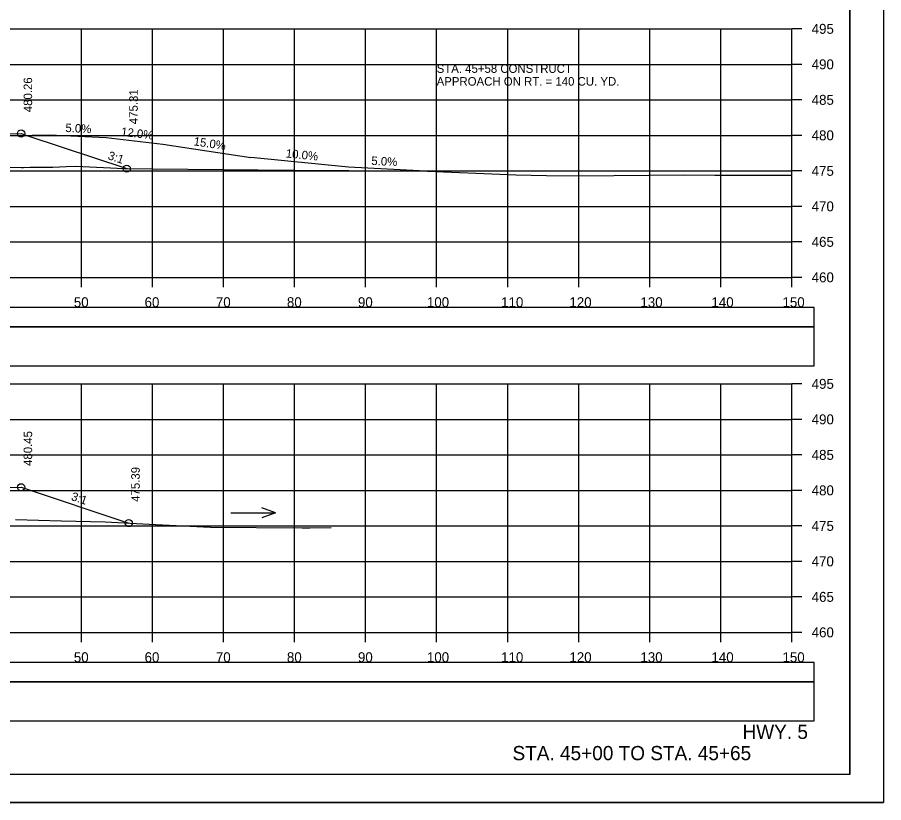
# Model space of a CAD drawing. Extents: x 1371057 to 1372761, y 380005 to 390517.
# Drawn here: x 1371601.8 to 1371723.8, y 382138.5 to 382249.1 of the extents above; entities that cross this region are included whole.
import ezdxf

# ---------------------------------------------------------------- set-up
doc = ezdxf.new("R2010")
doc.units = 0
for name, color, linetype in [('R_Axis', 7, 'Continuous'), ('R_Axis Annot', 7, 'Continuous'), ('R_Border', 7, 'Continuous'), ('R_Detour', 7, 'Continuous'), ('R_Dimension', 7, 'Continuous'), ('R_Draft', 7, 'Continuous'), ('R_Drive', 7, 'Continuous'), ('R_Exist Surface', 7, 'Continuous'), ('R_Fin Surface', 7, 'Continuous'), ('R_Grid', 7, 'Continuous'), ('R_No Plot', 7, 'Continuous'), ('R_Water Annot', 7, 'Continuous'), ('R_Xsect Elev', 7, 'Continuous'), ('R_Xsect Slope', 7, 'Continuous')]:
    doc.layers.add(name, color=color, linetype=linetype)

msp = doc.modelspace()

# ---------------------------------------------------------------- linework, layer by layer
at = {"layer": 'R_Axis'}
for p, q in [((1371710.87, 382212.44), (1371710.87, 382247.44)), ((1371712.27, 382247.44), (1371710.87, 382247.44)), ((1371712.27, 382242.44), (1371710.87, 382242.44)), ((1371712.27, 382237.44), (1371710.87, 382237.44)), ((1371712.27, 382232.44), (1371710.87, 382232.44)), ((1371712.27, 382227.44), (1371710.87, 382227.44)), ((1371712.27, 382222.44), (1371710.87, 382222.44)), ((1371712.27, 382217.44), (1371710.87, 382217.44)), ((1371410.87, 382212.44), (1371710.87, 382212.44)), ((1371610.87, 382211.04), (1371610.87, 382212.44)), ((1371620.87, 382211.04), (1371620.87, 382212.44)), ((1371630.87, 382211.04), (1371630.87, 382212.44)), ((1371640.87, 382211.04), (1371640.87, 382212.44)), ((1371650.87, 382211.04), (1371650.87, 382212.44)), ((1371660.87, 382211.04), (1371660.87, 382212.44)), ((1371670.87, 382211.04), (1371670.87, 382212.44)), ((1371680.87, 382211.04), (1371680.87, 382212.44)), ((1371690.87, 382211.04), (1371690.87, 382212.44)), ((1371700.87, 382211.04), (1371700.87, 382212.44)), ((1371710.87, 382211.04), (1371710.87, 382212.44)), ((1371712.27, 382212.44), (1371710.87, 382212.44)), ((1371710.87, 382162.44), (1371710.87, 382197.44)), ((1371712.27, 382197.44), (1371710.87, 382197.44)), ((1371712.27, 382192.44), (1371710.87, 382192.44)), ((1371712.27, 382187.44), (1371710.87, 382187.44)), ((1371712.27, 382182.44), (1371710.87, 382182.44)), ((1371712.27, 382177.44), (1371710.87, 382177.44)), ((1371712.27, 382172.44), (1371710.87, 382172.44)), ((1371712.27, 382167.44), (1371710.87, 382167.44)), ((1371410.87, 382162.44), (1371710.87, 382162.44)), ((1371610.87, 382161.04), (1371610.87, 382162.44)), ((1371620.87, 382161.04), (1371620.87, 382162.44)), ((1371630.87, 382161.04), (1371630.87, 382162.44)), ((1371640.87, 382161.04), (1371640.87, 382162.44)), ((1371650.87, 382161.04), (1371650.87, 382162.44)), ((1371660.87, 382161.04), (1371660.87, 382162.44)), ((1371670.87, 382161.04), (1371670.87, 382162.44)), ((1371680.87, 382161.04), (1371680.87, 382162.44)), ((1371690.87, 382161.04), (1371690.87, 382162.44)), ((1371700.87, 382161.04), (1371700.87, 382162.44)), ((1371710.87, 382161.04), (1371710.87, 382162.44)), ((1371712.27, 382162.44), (1371710.87, 382162.44))]:
    msp.add_line(p, q, dxfattribs=at)
at = {"layer": 'R_Border'}
for q in [(1371719.05, 382347.9), (1371402.87, 382142.44)]:
    msp.add_line((1371719.05, 382142.44), q, dxfattribs=at)
at = {"layer": 'R_Detour'}
for points in [[(1371407.72, 382205.49), (1371714.03, 382205.49), (1371714.03, 382208.19), (1371407.72, 382208.19)], [(1371407.72, 382155.49), (1371714.03, 382155.49), (1371714.03, 382158.19), (1371407.72, 382158.19)]]:
    msp.add_lwpolyline(points, close=True, dxfattribs=at)
at = {"layer": 'R_Dimension'}
for points in [[(1371407.72, 382199.96), (1371714.03, 382199.96), (1371714.03, 382205.49), (1371407.72, 382205.49)], [(1371407.72, 382149.96), (1371714.03, 382149.96), (1371714.03, 382155.49), (1371407.72, 382155.49)]]:
    msp.add_lwpolyline(points, close=True, dxfattribs=at)
at = {"layer": 'R_Drive'}
for p, q in [((1371594.37, 382232.29), (1371606.37, 382232.53)), ((1371606.37, 382232.53), (1371614.36, 382232.13)), ((1371614.36, 382232.13), (1371622.3, 382231.18)), ((1371622.3, 382231.18), (1371634.73, 382229.32)), ((1371648.44, 382227.94), (1371634.73, 382229.32)), ((1371658.44, 382227.44), (1371648.44, 382227.94))]:
    msp.add_line(p, q, dxfattribs=at)
at = {"layer": 'R_Exist Surface'}
for points in [[(1371589.46, 382227.96), (1371602.41, 382227.92), (1371602.71, 382227.93), (1371603.63, 382227.95), (1371606.81, 382227.98), (1371608.71, 382228.06), (1371610.05, 382228.09), (1371616.86, 382227.75), (1371620.87, 382227.74), (1371640.72, 382227.53), (1371646.83, 382227.5), (1371648.51, 382227.51), (1371658.44, 382227.44), (1371672.01, 382226.89), (1371676.32, 382226.79), (1371680.95, 382226.73), (1371695.62, 382226.89), (1371700.04, 382226.85), (1371709.46, 382226.83), (1371710.87, 382226.82)], [(1371601.57, 382178.32), (1371608.07, 382178.16), (1371614.21, 382177.99), (1371621.28, 382177.65), (1371629.05, 382177.28), (1371641.95, 382177.17), (1371642.85, 382177.16), (1371643.01, 382177.16), (1371646.04, 382177.21)]]:
    msp.add_lwpolyline(points, dxfattribs=at)
at = {"layer": 'R_Fin Surface'}
for points in [[(1371597.37, 382232.6), (1371602.37, 382232.7), (1371603.33, 382232.38), (1371617.24, 382227.75)], [(1371515.53, 382181.6), (1371518.78, 382182.69), (1371519.37, 382182.88), (1371524.37, 382182.78), (1371527.37, 382182.72), (1371527.74, 382182.72), (1371527.87, 382182.72), (1371527.88, 382182.22), (1371528.87, 382182.24), (1371544.82, 382182.56), (1371560.87, 382182.88), (1371560.87, 382182.88), (1371592.87, 382182.24), (1371592.87, 382182.24), (1371593.47, 382182.23), (1371593.87, 382182.22), (1371593.87, 382182.54), (1371593.87, 382182.72), (1371593.99, 382182.72), (1371594.37, 382182.72), (1371597.37, 382182.78), (1371602.37, 382182.88), (1371602.37, 382182.88), (1371617.52, 382177.83)]]:
    msp.add_lwpolyline(points, dxfattribs=at)
at = {"layer": 'R_Grid'}
for p, q in [((1371410.87, 382247.44), (1371710.87, 382247.44)), ((1371610.87, 382212.44), (1371610.87, 382247.44)), ((1371620.87, 382212.44), (1371620.87, 382247.44)), ((1371630.87, 382212.44), (1371630.87, 382247.44)), ((1371640.87, 382212.44), (1371640.87, 382247.44)), ((1371650.87, 382212.44), (1371650.87, 382247.44)), ((1371660.87, 382212.44), (1371660.87, 382247.44)), ((1371670.87, 382212.44), (1371670.87, 382247.44)), ((1371680.87, 382212.44), (1371680.87, 382247.44)), ((1371690.87, 382212.44), (1371690.87, 382247.44)), ((1371700.87, 382212.44), (1371700.87, 382247.44)), ((1371710.87, 382212.44), (1371710.87, 382247.44)), ((1371410.87, 382242.44), (1371710.87, 382242.44)), ((1371410.87, 382237.44), (1371710.87, 382237.44)), ((1371410.87, 382232.44), (1371710.87, 382232.44)), ((1371410.87, 382227.44), (1371710.87, 382227.44)), ((1371410.87, 382222.44), (1371710.87, 382222.44)), ((1371410.87, 382217.44), (1371710.87, 382217.44)), ((1371410.87, 382212.44), (1371710.87, 382212.44)), ((1371410.87, 382197.44), (1371710.87, 382197.44)), ((1371610.87, 382162.44), (1371610.87, 382197.44)), ((1371620.87, 382162.44), (1371620.87, 382197.44)), ((1371630.87, 382162.44), (1371630.87, 382197.44)), ((1371640.87, 382162.44), (1371640.87, 382197.44)), ((1371650.87, 382162.44), (1371650.87, 382197.44)), ((1371660.87, 382162.44), (1371660.87, 382197.44)), ((1371670.87, 382162.44), (1371670.87, 382197.44)), ((1371680.87, 382162.44), (1371680.87, 382197.44)), ((1371690.87, 382162.44), (1371690.87, 382197.44)), ((1371700.87, 382162.44), (1371700.87, 382197.44)), ((1371710.87, 382162.44), (1371710.87, 382197.44)), ((1371410.87, 382192.44), (1371710.87, 382192.44)), ((1371410.87, 382187.44), (1371710.87, 382187.44)), ((1371410.87, 382182.44), (1371710.87, 382182.44)), ((1371410.87, 382177.44), (1371710.87, 382177.44)), ((1371410.87, 382172.44), (1371710.87, 382172.44)), ((1371410.87, 382167.44), (1371710.87, 382167.44)), ((1371410.87, 382162.44), (1371710.87, 382162.44))]:
    msp.add_line(p, q, dxfattribs=at)
at = {"layer": 'R_No Plot'}
msp.add_line((1371390.47, 382138.46), (1371723.8, 382138.46), dxfattribs=at)
for points in [[(1371390.46, 382351.79), (1371723.8, 382351.79), (1371723.8, 382138.46), (1371390.46, 382138.46)], [(1371636.79, 382347.9), (1371656.41, 382347.9), (1371656.41, 382338.02), (1371672.52, 382338.02), (1371695.72, 382338.02), (1371695.84, 382309.86), (1371719.05, 382309.86), (1371719.05, 382142.44), (1371402.87, 382142.44), (1371402.87, 382347.9)]]:
    msp.add_lwpolyline(points, close=True, dxfattribs=at)
for centre in [(1371602.37, 382232.7), (1371617.24, 382227.75), (1371602.37, 382182.88), (1371617.52, 382177.83)]:
    msp.add_circle(centre, 0.5, dxfattribs=at)
at = {"layer": 'R_Water Annot'}
for p, q in [((1371638.18, 382179.29), (1371636.26, 382179.99)), ((1371631.9, 382179.29), (1371638.18, 382179.29)), ((1371638.18, 382179.29), (1371636.26, 382178.59))]:
    msp.add_line(p, q, dxfattribs=at)

# ---------------------------------------------------------------- texts
at = {"layer": 'R_Axis Annot'}
for s, p in [('495', (1371713.67, 382246.74)), ('490', (1371713.67, 382241.74)), ('485', (1371713.67, 382236.74)), ('480', (1371713.67, 382231.74)), ('475', (1371713.67, 382226.74)), ('470', (1371713.67, 382221.74)), ('465', (1371713.67, 382216.74)), ('460', (1371713.67, 382211.74)), ('50', (1371609.79, 382208.24)), ('60', (1371619.75, 382208.24)), ('70', (1371629.79, 382208.24)), ('80', (1371639.79, 382208.24)), ('90', (1371649.79, 382208.24)), ('100', (1371659.5, 382208.24)), ('110', (1371669.95, 382208.24)), ('120', (1371679.56, 382208.24)), ('130', (1371689.56, 382208.24)), ('140', (1371699.56, 382208.24)), ('150', (1371709.56, 382208.24)), ('495', (1371713.67, 382196.74)), ('490', (1371713.67, 382191.74)), ('485', (1371713.67, 382186.74)), ('480', (1371713.67, 382181.74)), ('475', (1371713.67, 382176.74)), ('470', (1371713.67, 382171.74)), ('465', (1371713.67, 382166.74)), ('460', (1371713.67, 382161.74)), ('50', (1371609.79, 382158.24)), ('60', (1371619.75, 382158.24)), ('70', (1371629.79, 382158.24)), ('80', (1371639.79, 382158.24)), ('90', (1371649.79, 382158.24)), ('100', (1371659.5, 382158.24)), ('110', (1371669.95, 382158.24)), ('120', (1371679.56, 382158.24)), ('130', (1371689.56, 382158.24)), ('140', (1371699.56, 382158.24)), ('150', (1371709.56, 382158.24))]:
    msp.add_text(s, height=1.4, dxfattribs=at).set_placement(p)
at = {"layer": 'R_Draft'}
for s, p in [('HWY. 5', (1371703.93, 382147.43)), ('STA. 45+00 TO STA. 45+65', (1371671.55, 382144.44))]:
    msp.add_text(s, height=2, dxfattribs=at).set_placement(p)
at = {"layer": 'R_Water Annot'}
for s, p in [('STA. 45+58 CONSTRUCT', (1371660.87, 382241.24)), ('APPROACH ON RT. = 140 CU. YD.', (1371660.87, 382239.44))]:
    msp.add_text(s, height=1.2, dxfattribs=at).set_placement(p)
at = {"layer": 'R_Xsect Elev'}
for s, rotation, p in [('480.26', 90, (1371603.92, 382235.7)), ('475.31', 90, (1371618.79, 382234.01)), ('5.0%', 357.1376, (1371608.58, 382232.92)), ('12.0%', 353.1572, (1371616.39, 382232.39)), ('15.0%', 351.4692, (1371626.6, 382231.04)), ('10.0%', 354.2894, (1371639.59, 382229.33)), ('5.0%', 357.1376, (1371651.65, 382228.28)), ('480.45', 90, (1371603.92, 382185.88)), ('475.39', 90, (1371619.07, 382180.83))]:
    msp.add_text(s, height=1.2, rotation=rotation, dxfattribs=at).set_placement(p)
at = {"layer": 'R_Xsect Slope'}
for rotation, p in [(341.5648, (1371614.49, 382229.11)), (341.5641, (1371609.32, 382181.1))]:
    msp.add_text('3:1', height=1.2, rotation=rotation, dxfattribs=at).set_placement(p)

doc.saveas('drawing.dxf')
